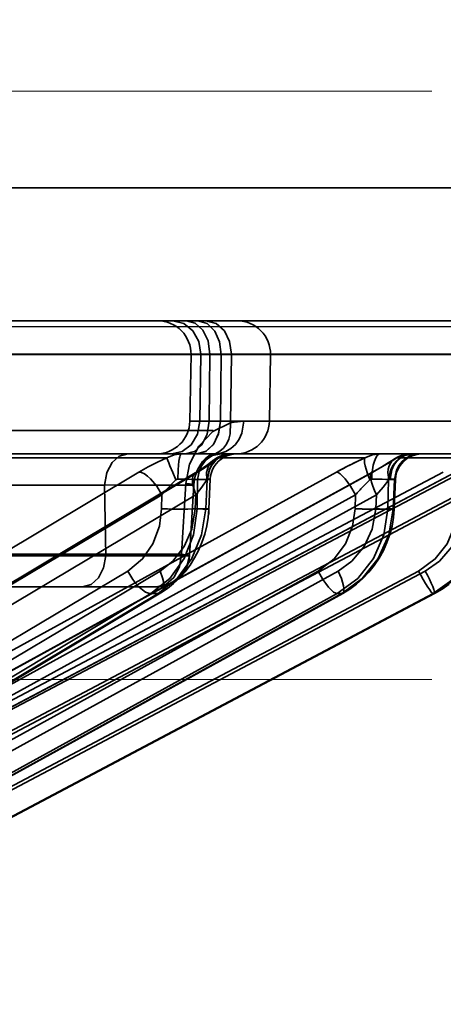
# Model space of a CAD drawing. Header units: millimetres. Extents: x -1465 to 393277, y -3788 to 454312.
# Tile 433 of 656: x 359100 to 359113, y 11940 to 11970. Entities that reach past the tile are written whole.
import ezdxf

# ---------------------------------------------------------------- set-up
doc = ezdxf.new("R2010")
doc.units = ezdxf.units.MM
doc.header["$XCLIPFRAME"] = 2
doc.linetypes.add('DASHED', pattern=[0.75, 0.5, -0.25])
for name, color, linetype in [('AHU03-3-68634OBJ', 8, 'Continuous'), ('EC-MTR_250-0_7OBJ', 8, 'Continuous'), ('FLUID-Wy2', 8, 'Continuous')]:
    doc.layers.add(name, color=color, linetype=linetype)
picture_1 = doc.add_image_def('image1.bmp', size_in_pixel=(951, 911))

msp = doc.modelspace()

# ---------------------------------------------------------------- linework, layer by layer
at = {"layer": 'AHU03-3-68634OBJ', "color": 8, "linetype": 'Continuous', "lineweight": 35, "ltscale": 100}
for p, q in [((359172.594, 11964.602), (358905.594, 11964.602)), ((359173.094, 11960.602), (358905.094, 11960.602))]:
    msp.add_line(p, q, dxfattribs=at)
at = {"layer": 'EC-MTR_250-0_7OBJ', "color": 8, "linetype": 'Continuous', "lineweight": 35, "ltscale": 100}
for p, q in [((359089.424, 11960.602), (359114.499, 11960.602)), ((359115.44, 11959.602), (359095.525, 11959.602)), ((359115.439, 11959.584), (359095.525, 11959.584)), ((359105.558, 11959.584), (359105.523, 11957.584)), ((359105.855, 11959.584), (359105.825, 11957.584)), ((359106.128, 11959.584), (359106.103, 11957.584)), ((359106.468, 11959.584), (359106.443, 11957.584)), ((359106.749, 11957.539), (359106.777, 11959.584)), ((359107.913, 11957.584), (359107.948, 11959.584)), ((359105.523, 11957.584), (359106.103, 11957.584)), ((359106.103, 11957.584), (359106.444, 11957.584)), ((359106.444, 11957.584), (359115.484, 11957.584)), ((359106.444, 11957.584), (359107.913, 11957.584)), ((359106.227, 11957.302), (358979.707, 11957.302)), ((359096.432, 11946.959), (359114.534, 11956.486)), ((359104.83, 11956.486), (359098.751, 11956.486)), ((359105.396, 11956.602), (359099.12, 11956.602)), ((359105.737, 11956.602), (359105.396, 11956.602)), ((359105.737, 11956.602), (359114.482, 11956.602)), ((359106.273, 11956.442), (359106.351, 11956.49)), ((359110.788, 11956.486), (359106.39, 11956.486)), ((359106.689, 11956.597), (359106.776, 11956.602)), ((359111.666, 11956.446), (359111.746, 11956.493)), ((359113.99, 11956.486), (359111.748, 11956.486)), ((359105.686, 11956.031), (359105.789, 11956.094)), ((359106.104, 11956.308), (359106.157, 11956.349)), ((359106.157, 11956.349), (359106.199, 11956.384)), ((359103.992, 11956.052), (359086.726, 11945.752)), ((359088.419, 11945.731), (359105.686, 11956.031)), ((359105.763, 11956.052), (359088.494, 11945.752)), ((359109.928, 11956.052), (359091.193, 11945.752)), ((359092.256, 11945.745), (359110.993, 11956.045)), ((359111.019, 11956.052), (359092.281, 11945.752)), ((359113.142, 11956.052), (359093.657, 11945.752)), ((359113.51, 11956.052), (359094.025, 11945.752)), ((359105.756, 11955.829), (359105.743, 11954.951)), ((359106.043, 11955.829), (359105.756, 11955.829)), ((359106.043, 11955.829), (359106.002, 11954.951)), ((359106.138, 11955.839), (359106.096, 11954.941)), ((359111.473, 11954.951), (359111.494, 11955.829)), ((359111.494, 11955.829), (359111.671, 11955.829)), ((359111.671, 11955.829), (359111.632, 11954.951)), ((359111.705, 11955.836), (359111.667, 11954.944)), ((359102.961, 11955.664), (359098.414, 11955.664)), ((359102.996, 11953.538), (359102.961, 11955.664)), ((359102.961, 11955.664), (359102.996, 11953.538)), ((359105.399, 11955.712), (359105.269, 11953.584)), ((359105.64, 11955.665), (359105.512, 11953.538)), ((359105.644, 11955.669), (359105.515, 11953.541)), ((359104.68, 11955.372), (359087.412, 11945.072)), ((359105.706, 11955.372), (359088.439, 11945.072)), ((359110.5, 11955.372), (359091.763, 11945.072)), ((359111.132, 11955.372), (359092.395, 11945.072)), ((359113.576, 11955.372), (359094.09, 11945.072)), ((359113.789, 11955.372), (359094.304, 11945.072)), ((359104.68, 11955.372), (359104.674, 11954.951)), ((359105.706, 11955.372), (359105.687, 11954.951)), ((359110.5, 11955.372), (359110.49, 11954.951)), ((359111.132, 11955.372), (359111.114, 11954.951)), ((359106.002, 11954.951), (359105.743, 11954.951)), ((359111.632, 11954.951), (359111.473, 11954.951)), ((359106.032, 11954.435), (359105.97, 11954.184)), ((359111.601, 11954.433), (359111.535, 11954.18)), ((359102.996, 11953.538), (359095.454, 11953.539)), ((359105.269, 11953.584), (359097.127, 11953.584)), ((359103.659, 11953.081), (359087.402, 11943.379)), ((359104.631, 11953.081), (359088.374, 11943.379)), ((359109.379, 11953.081), (359091.74, 11943.379)), ((359109.977, 11953.081), (359092.338, 11943.379)), ((359112.398, 11953.081), (359094.054, 11943.379)), ((359112.6, 11953.081), (359094.256, 11943.379)), ((359104.517, 11952.602), (359096.926, 11952.602)), ((359104.848, 11952.552), (359104.651, 11952.422)), ((359104.352, 11952.401), (359087.45, 11942.314)), ((359104.569, 11952.401), (359087.667, 11942.314)), ((359087.767, 11942.346), (359104.651, 11952.422)), ((359109.954, 11952.401), (359091.614, 11942.314)), ((359110.088, 11952.401), (359091.748, 11942.314)), ((359091.783, 11942.324), (359110.117, 11952.408)), ((359112.833, 11952.401), (359093.76, 11942.314)), ((359112.881, 11952.401), (359093.805, 11942.314)), ((359093.809, 11942.315), (359112.881, 11952.401)), ((359104.569, 11952.401), (359104.352, 11952.401)), ((359110.088, 11952.401), (359109.954, 11952.401)), ((359112.878, 11952.401), (359112.833, 11952.401)), ((359112.878, 11952.401), (359112.881, 11952.401))]:
    msp.add_line(p, q, dxfattribs=at)
at = {"layer": 'EC-MTR_250-0_7OBJ', "color": 8, "linetype": 'Continuous', "lineweight": 35, "ltscale": 100, "flags": 128}
for points in [[(359105.855, 11959.602), (359105.792, 11959.979), (359105.616, 11960.298), (359105.341, 11960.521), (359105.007, 11960.602)], [(359105.421, 11960.602), (359105.688, 11960.527), (359105.913, 11960.319), (359106.071, 11959.995), (359106.128, 11959.584)], [(359106.468, 11959.584), (359106.419, 11959.967), (359106.273, 11960.291), (359106.043, 11960.519), (359105.761, 11960.602)], [(359106.777, 11959.602), (359106.72, 11959.979), (359106.56, 11960.298), (359106.311, 11960.521), (359106.009, 11960.602)], [(359106.776, 11959.602), (359106.719, 11959.979), (359106.56, 11960.297), (359106.311, 11960.52), (359106.009, 11960.602)], [(359104.978, 11956.602), (359105.295, 11956.674), (359105.563, 11956.878), (359105.753, 11957.196), (359105.825, 11957.584)], [(359105.396, 11956.602), (359105.661, 11956.674), (359105.884, 11956.878), (359106.043, 11957.196), (359106.103, 11957.584)], [(359106.444, 11957.584), (359106.388, 11957.211), (359106.24, 11956.899), (359106.012, 11956.68), (359105.737, 11956.601)], [(359105.737, 11956.602), (359106.001, 11956.674), (359106.225, 11956.878), (359106.383, 11957.196), (359106.444, 11957.584)], [(359107.146, 11957.584), (359107.082, 11957.221), (359107.002, 11957.045), (359106.893, 11956.888), (359106.758, 11956.761), (359106.608, 11956.67), (359106.452, 11956.618), (359106.299, 11956.602)], [(359106.299, 11956.602), (359106.452, 11956.618), (359106.608, 11956.67), (359106.758, 11956.761), (359106.892, 11956.888), (359107.002, 11957.045), (359107.082, 11957.221), (359107.146, 11957.584)], [(359107.146, 11957.584), (359106.956, 11957.573), (359106.749, 11957.539)], [(359106.749, 11957.539), (359106.855, 11957.559), (359107.146, 11957.584)], [(359105.399, 11955.712), (359105.517, 11956.296), (359105.793, 11956.835), (359106.211, 11957.27), (359106.749, 11957.539)], [(359106.749, 11957.539), (359106.737, 11957.207), (359106.693, 11957.045), (359106.625, 11956.898), (359106.534, 11956.774), (359106.426, 11956.678), (359106.308, 11956.614), (359106.185, 11956.579)], [(359102.961, 11955.664), (359103.027, 11956.029), (359103.18, 11956.331), (359103.4, 11956.531), (359103.656, 11956.602)], [(359103.656, 11956.602), (359103.402, 11956.533), (359103.188, 11956.342), (359103.031, 11956.041), (359102.961, 11955.664)], [(359103.992, 11956.052), (359104.268, 11956.209), (359104.548, 11956.354), (359104.83, 11956.486)], [(359104.83, 11956.486), (359105.047, 11956.574), (359105.268, 11956.602)], [(359105.103, 11955.817), (359105.007, 11956.037), (359104.921, 11956.242), (359104.887, 11956.328), (359104.86, 11956.398), (359104.841, 11956.451), (359104.83, 11956.486)], [(359105.159, 11955.84), (359105.168, 11956.124), (359105.179, 11956.26), (359105.193, 11956.381), (359105.21, 11956.478), (359105.219, 11956.517), (359105.229, 11956.548), (359105.239, 11956.572), (359105.248, 11956.589), (359105.268, 11956.602)], [(359106.185, 11956.579), (359106.097, 11956.538), (359105.985, 11956.452), (359105.908, 11956.37), (359105.852, 11956.296), (359105.79, 11956.195), (359105.741, 11956.095), (359105.698, 11955.98), (359105.656, 11955.807), (359105.64, 11955.665)], [(359106.216, 11956.583), (359106.184, 11956.57), (359106.147, 11956.551), (359106.106, 11956.527), (359106.064, 11956.498), (359106.021, 11956.464), (359105.978, 11956.425), (359105.935, 11956.381), (359105.893, 11956.333), (359105.852, 11956.28), (359105.814, 11956.221), (359105.777, 11956.158), (359105.743, 11956.088), (359105.713, 11956.012), (359105.688, 11955.932), (359105.667, 11955.847), (359105.653, 11955.759), (359105.644, 11955.669)], [(359106.242, 11956.591), (359106.214, 11956.582), (359106.179, 11956.568), (359106.14, 11956.547), (359106.098, 11956.521), (359106.054, 11956.49), (359106.01, 11956.454), (359105.966, 11956.413), (359105.923, 11956.368), (359105.881, 11956.318), (359105.841, 11956.264), (359105.803, 11956.204), (359105.768, 11956.14), (359105.736, 11956.071), (359105.708, 11955.998), (359105.684, 11955.92), (359105.665, 11955.837), (359105.652, 11955.754)], [(359105.756, 11955.829), (359105.812, 11956.116), (359105.879, 11956.254), (359105.971, 11956.377), (359106.082, 11956.476), (359106.206, 11956.548), (359106.461, 11956.602)], [(359106.39, 11956.486), (359106.223, 11956.355), (359106.013, 11956.209), (359105.763, 11956.052)], [(359106.39, 11956.486), (359106.216, 11956.398), (359106.086, 11956.242), (359106.022, 11956.037), (359106.03, 11955.817)], [(359106.748, 11956.602), (359106.494, 11956.548), (359106.37, 11956.476), (359106.258, 11956.377), (359106.167, 11956.254), (359106.1, 11956.116), (359106.043, 11955.829)], [(359106.776, 11956.602), (359106.518, 11956.548), (359106.393, 11956.478), (359106.28, 11956.381), (359106.187, 11956.26), (359106.118, 11956.124), (359106.057, 11955.84)], [(359106.936, 11956.602), (359106.835, 11956.595), (359106.735, 11956.576), (359106.638, 11956.544), (359106.547, 11956.501), (359106.462, 11956.446), (359106.384, 11956.381), (359106.315, 11956.306), (359106.256, 11956.223), (359106.208, 11956.134), (359106.172, 11956.039), (359106.148, 11955.94), (359106.137, 11955.839)], [(359106.185, 11956.579), (359106.247, 11956.596), (359106.299, 11956.602)], [(359106.2, 11956.385), (359106.273, 11956.442), (359106.351, 11956.49), (359106.433, 11956.53), (359106.517, 11956.562), (359106.603, 11956.584), (359106.689, 11956.597), (359106.776, 11956.602)], [(359106.299, 11956.602), (359106.279, 11956.6), (359106.264, 11956.597), (359106.243, 11956.592)], [(359106.776, 11956.602), (359106.583, 11956.574), (359106.39, 11956.486)], [(359110.788, 11956.486), (359110.511, 11956.355), (359110.22, 11956.208), (359109.928, 11956.052)], [(359110.935, 11955.817), (359110.852, 11956.037), (359110.794, 11956.242), (359110.778, 11956.328), (359110.772, 11956.398), (359110.776, 11956.451), (359110.788, 11956.486)], [(359110.788, 11956.486), (359111.018, 11956.574), (359111.251, 11956.602)], [(359110.99, 11955.84), (359110.996, 11955.981), (359111.012, 11956.124), (359111.037, 11956.26), (359111.07, 11956.381), (359111.111, 11956.478), (359111.157, 11956.548), (359111.204, 11956.589), (359111.251, 11956.602)], [(359111.748, 11956.486), (359111.541, 11956.355), (359111.296, 11956.209), (359111.019, 11956.052)], [(359111.379, 11956.266), (359111.486, 11956.331), (359111.582, 11956.391), (359111.665, 11956.446)], [(359111.748, 11956.486), (359111.674, 11956.451), (359111.608, 11956.398), (359111.511, 11956.242), (359111.486, 11956.143), (359111.477, 11956.037), (359111.506, 11955.817)], [(359111.494, 11955.829), (359111.555, 11956.116), (359111.628, 11956.254), (359111.727, 11956.377), (359111.848, 11956.476), (359111.982, 11956.548), (359112.259, 11956.602)], [(359112.179, 11956.602), (359112.066, 11956.589), (359111.951, 11956.548), (359111.84, 11956.478), (359111.74, 11956.381), (359111.657, 11956.26), (359111.596, 11956.124), (359111.543, 11955.84)], [(359111.666, 11956.446), (359111.746, 11956.493), (359111.83, 11956.532), (359111.916, 11956.563), (359112.003, 11956.584), (359112.091, 11956.597), (359112.179, 11956.602)], [(359112.436, 11956.602), (359112.159, 11956.548), (359112.025, 11956.476), (359111.904, 11956.377), (359111.805, 11956.254), (359111.732, 11956.116), (359111.671, 11955.829)], [(359112.504, 11956.602), (359112.403, 11956.595), (359112.302, 11956.576), (359112.206, 11956.544), (359112.114, 11956.5), (359112.028, 11956.445), (359111.951, 11956.38), (359111.882, 11956.305), (359111.823, 11956.222), (359111.775, 11956.132), (359111.739, 11956.037), (359111.716, 11955.937), (359111.705, 11955.836)], [(359112.179, 11956.602), (359111.963, 11956.574), (359111.748, 11956.486)], [(359094.023, 11945.751), (359113.655, 11956.13), (359113.797, 11956.205), (359113.933, 11956.279), (359114.062, 11956.349)], [(359105.789, 11956.094), (359105.882, 11956.153), (359105.965, 11956.209), (359106.039, 11956.26), (359106.104, 11956.308)], [(359110.992, 11956.045), (359111.131, 11956.123), (359111.26, 11956.197), (359111.379, 11956.266)], [(359104.68, 11955.372), (359104.527, 11955.633), (359104.344, 11955.852), (359104.249, 11955.936), (359104.157, 11955.999), (359104.07, 11956.038), (359103.992, 11956.052)], [(359105.103, 11955.817), (359105.121, 11955.83), (359105.14, 11955.837), (359105.159, 11955.84)], [(359105.756, 11955.829), (359105.647, 11955.835), (359105.507, 11955.839), (359105.159, 11955.84)], [(359105.763, 11956.052), (359105.699, 11956.038), (359105.649, 11955.999), (359105.614, 11955.936), (359105.598, 11955.852), (359105.599, 11955.75), (359105.618, 11955.633), (359105.706, 11955.372)], [(359106.03, 11955.817), (359105.887, 11955.603), (359105.706, 11955.372)], [(359105.706, 11955.372), (359105.887, 11955.603), (359106.03, 11955.817)], [(359106.03, 11955.817), (359106.044, 11955.834), (359106.057, 11955.84)], [(359106.137, 11955.839), (359106.124, 11955.836), (359106.114, 11955.835), (359106.1, 11955.834), (359106.084, 11955.833), (359106.043, 11955.829)], [(359106.057, 11955.84), (359106.092, 11955.841), (359106.106, 11955.841), (359106.117, 11955.841), (359106.132, 11955.84)], [(359110.5, 11955.372), (359110.349, 11955.633), (359110.188, 11955.852), (359110.112, 11955.936), (359110.041, 11955.999), (359109.979, 11956.038), (359109.928, 11956.052)], [(359110.724, 11955.611), (359110.777, 11955.664), (359110.935, 11955.817)], [(359110.935, 11955.817), (359110.883, 11955.767), (359110.724, 11955.611)], [(359110.935, 11955.817), (359110.953, 11955.83), (359110.971, 11955.837), (359110.99, 11955.84)], [(359111.019, 11956.052), (359110.999, 11956.048), (359110.982, 11956.038), (359110.96, 11955.999), (359110.954, 11955.97), (359110.952, 11955.936), (359110.96, 11955.852), (359110.983, 11955.75), (359111.021, 11955.633), (359111.071, 11955.505), (359111.132, 11955.372)], [(359111.494, 11955.829), (359111.418, 11955.835), (359111.304, 11955.839), (359111.16, 11955.841), (359110.99, 11955.84)], [(359111.506, 11955.817), (359111.334, 11955.603), (359111.132, 11955.372)], [(359111.132, 11955.372), (359111.334, 11955.603), (359111.506, 11955.817)], [(359111.506, 11955.817), (359111.515, 11955.827), (359111.543, 11955.84)], [(359111.543, 11955.84), (359111.58, 11955.84), (359111.613, 11955.841), (359111.641, 11955.84), (359111.663, 11955.84), (359111.681, 11955.839), (359111.694, 11955.839), (359111.704, 11955.837)], [(359111.671, 11955.829), (359111.686, 11955.831), (359111.696, 11955.833)], [(359105.64, 11955.665), (359105.56, 11955.665), (359105.435, 11955.665), (359105.264, 11955.664), (359105.049, 11955.664), (359104.8, 11955.664), (359104.634, 11955.663), (359104.265, 11955.664), (359103.767, 11955.665), (359103.345, 11955.666), (359102.961, 11955.667)], [(359102.961, 11955.667), (359103.998, 11955.664), (359104.837, 11955.663), (359105.36, 11955.664), (359105.64, 11955.665)], [(359104.68, 11955.372), (359104.857, 11955.575), (359105.05, 11955.768)], [(359105.05, 11955.768), (359104.857, 11955.575), (359104.68, 11955.372)], [(359105.644, 11955.669), (359105.628, 11955.678), (359105.609, 11955.682), (359105.581, 11955.688), (359105.545, 11955.693), (359105.503, 11955.699), (359105.399, 11955.712)], [(359105.64, 11955.665), (359105.622, 11955.679), (359105.596, 11955.685), (359105.56, 11955.691), (359105.515, 11955.698), (359105.461, 11955.705), (359105.399, 11955.712)], [(359103.659, 11953.081), (359104.104, 11953.447), (359104.413, 11953.896), (359104.61, 11954.432), (359104.674, 11954.951)], [(359105.743, 11954.951), (359105.634, 11954.173), (359105.352, 11953.462), (359104.917, 11952.859), (359104.352, 11952.401)], [(359104.569, 11952.401), (359105.138, 11952.859), (359105.581, 11953.462), (359105.876, 11954.173), (359106.002, 11954.951)], [(359105.687, 11954.951), (359105.58, 11954.335), (359105.354, 11953.82), (359105.013, 11953.379), (359104.631, 11953.081)], [(359105.743, 11954.951), (359105.627, 11954.945), (359105.461, 11954.941), (359105.258, 11954.94), (359105.038, 11954.941)], [(359105.687, 11954.951), (359105.768, 11954.948), (359105.845, 11954.945), (359105.916, 11954.943), (359105.978, 11954.941), (359106.005, 11954.94), (359106.029, 11954.94), (359106.049, 11954.94), (359106.066, 11954.94), (359106.079, 11954.94), (359106.092, 11954.94), (359106.091, 11954.785)], [(359106.096, 11954.941), (359106.081, 11954.944), (359106.07, 11954.945), (359106.057, 11954.946), (359106.041, 11954.948), (359106.002, 11954.951)], [(359106.096, 11954.941), (359106.074, 11954.687), (359106.032, 11954.435)], [(359109.379, 11953.081), (359109.863, 11953.447), (359110.2, 11953.896), (359110.417, 11954.432), (359110.49, 11954.951)], [(359111.473, 11954.951), (359111.351, 11954.173), (359111.041, 11953.462), (359110.568, 11952.859), (359109.954, 11952.401)], [(359111.114, 11954.951), (359111.003, 11954.335), (359110.76, 11953.82), (359110.392, 11953.379), (359109.977, 11953.081)], [(359110.088, 11952.401), (359110.704, 11952.859), (359111.182, 11953.462), (359111.5, 11954.173), (359111.632, 11954.951)], [(359111.473, 11954.951), (359111.431, 11954.947), (359111.37, 11954.944), (359111.194, 11954.94), (359110.961, 11954.94), (359110.708, 11954.944)], [(359111.114, 11954.951), (359111.22, 11954.947), (359111.324, 11954.944), (359111.421, 11954.942), (359111.506, 11954.94), (359111.543, 11954.94), (359111.576, 11954.94), (359111.603, 11954.94), (359111.626, 11954.94), (359111.644, 11954.941), (359111.657, 11954.942), (359111.66, 11954.953)], [(359111.667, 11954.944), (359111.645, 11954.688), (359111.601, 11954.433)], [(359111.667, 11954.944), (359111.647, 11954.949), (359111.632, 11954.951)], [(359112.398, 11953.081), (359112.902, 11953.447), (359113.255, 11953.896), (359113.483, 11954.432), (359113.562, 11954.951)], [(359113.773, 11954.951), (359113.661, 11954.335), (359113.412, 11953.82), (359113.031, 11953.379), (359112.6, 11953.081)], [(359112.833, 11952.401), (359113.471, 11952.855), (359113.97, 11953.46), (359114.294, 11954.175), (359114.422, 11954.951)], [(359112.878, 11952.401), (359113.518, 11952.859), (359114.014, 11953.462), (359114.341, 11954.173), (359114.476, 11954.951)], [(359105.97, 11954.184), (359105.888, 11953.94), (359105.787, 11953.702), (359105.668, 11953.475), (359105.532, 11953.259), (359105.381, 11953.057), (359105.215, 11952.87), (359105.036, 11952.701), (359104.848, 11952.552)], [(359111.535, 11954.18), (359111.448, 11953.933), (359111.34, 11953.693), (359111.212, 11953.464), (359111.067, 11953.247), (359110.904, 11953.044), (359110.725, 11952.857), (359110.533, 11952.687)], [(359102.996, 11953.538), (359102.93, 11953.175), (359102.776, 11952.872), (359102.554, 11952.672), (359102.295, 11952.602)], [(359102.996, 11953.538), (359102.93, 11953.175), (359102.775, 11952.872), (359102.553, 11952.672), (359102.295, 11952.602)], [(359105.512, 11953.538), (359105.421, 11953.538), (359105.178, 11953.538), (359104.872, 11953.538), (359104.631, 11953.539), (359104.149, 11953.538), (359103.522, 11953.538), (359102.996, 11953.538)], [(359105.269, 11953.584), (359105.208, 11953.206), (359105.045, 11952.889), (359104.803, 11952.677), (359104.517, 11952.602)], [(359105.512, 11953.538), (359105.419, 11953.174), (359105.199, 11952.872), (359104.885, 11952.672), (359104.517, 11952.602)], [(359104.517, 11952.602), (359104.87, 11952.666), (359105.044, 11952.753), (359105.2, 11952.873), (359105.329, 11953.022), (359105.426, 11953.19), (359105.512, 11953.538)], [(359105.269, 11953.584), (359105.331, 11953.577), (359105.384, 11953.57), (359105.429, 11953.564), (359105.465, 11953.557), (359105.492, 11953.552), (359105.508, 11953.547)], [(359105.512, 11953.538), (359105.501, 11953.549), (359105.465, 11953.557), (359105.429, 11953.564), (359105.384, 11953.57), (359105.331, 11953.577), (359105.269, 11953.584)], [(359103.659, 11953.081), (359103.807, 11952.828), (359103.9, 11952.706), (359103.999, 11952.598), (359104.099, 11952.511), (359104.194, 11952.448), (359104.279, 11952.412), (359104.352, 11952.401)], [(359104.651, 11952.422), (359104.691, 11952.458), (359104.721, 11952.512), (359104.737, 11952.583), (359104.74, 11952.669), (359104.73, 11952.767), (359104.706, 11952.871), (359104.631, 11953.081)], [(359109.379, 11953.081), (359109.525, 11952.828), (359109.609, 11952.706), (359109.693, 11952.598), (359109.774, 11952.511), (359109.846, 11952.448), (359109.907, 11952.412), (359109.954, 11952.401)], [(359110.117, 11952.408), (359110.141, 11952.434), (359110.15, 11952.455), (359110.155, 11952.482), (359110.155, 11952.551), (359110.142, 11952.639), (359110.115, 11952.741), (359110.077, 11952.853), (359110.03, 11952.968), (359109.977, 11953.081)], [(359112.833, 11952.401), (359112.813, 11952.412), (359112.798, 11952.427), (359112.78, 11952.448), (359112.733, 11952.511), (359112.675, 11952.598), (359112.608, 11952.706), (359112.537, 11952.828), (359112.466, 11952.955), (359112.398, 11953.081)], [(359112.87, 11952.488), (359112.858, 11952.524), (359112.823, 11952.611), (359112.777, 11952.718), (359112.722, 11952.836), (359112.662, 11952.959), (359112.6, 11953.081)], [(359110.533, 11952.687), (359110.33, 11952.538), (359110.117, 11952.408)], [(359113.314, 11952.682), (359113.103, 11952.532), (359112.881, 11952.401)], [(359104.569, 11952.401), (359104.612, 11952.406), (359104.651, 11952.422)], [(359110.088, 11952.401), (359110.117, 11952.408)], [(359112.881, 11952.401), (359112.886, 11952.418), (359112.884, 11952.435), (359112.879, 11952.458), (359112.87, 11952.488)]]:
    msp.add_lwpolyline(points, dxfattribs=at)
at = {"layer": 'EC-MTR_250-0_7OBJ', "color": 8, "linetype": 'Continuous', "lineweight": 35, "ltscale": 100}
for centre, radius, start, end in [((359104.558, 11959.602), 1, 359, 90), ((359106.947, 11959.602), 1, 358.9915, 89.9594), ((359104.523, 11957.602), 1, 270, 359), ((359106.913, 11957.602), 1, 270.003, 358.9884), ((359116.532, 11944.041), 13.707, 114.7759, 118.8031), ((359107.506, 11953.147), 3.592, 131.9893, 133.1359), ((359115.656, 11950.764), 6.915, 135.4982, 138.2102), ((359115.643, 11950.777), 6.897, 135.4958, 138.2145), ((359105.27, 11970.978), 16.038, 267.8703, 269.1706), ((359105.247, 11970.096), 15.156, 267.8325, 269.2085), ((359111.134, 11973.171), 18.232, 267.9743, 268.6596), ((359111.124, 11972.83), 17.89, 267.9677, 268.6662), ((359104.517, 11953.602), 1, 270, 356.5396)]:
    msp.add_arc(centre, radius, start, end, dxfattribs=at)
at = {"layer": 'FLUID-Wy2', "color": 8, "linetype": 'DASHED', "lineweight": 18, "ltscale": 100}
for p, q in [((359562.8, 11967.501), (357562.8, 11967.501)), ((359562.8, 11949.823), (357562.8, 11949.823))]:
    msp.add_line(p, q, dxfattribs=at)
at = {"layer": 'FLUID-Wy2', "color": 8, "linetype": 'Continuous', "lineweight": 25, "ltscale": 100}
msp.add_line((357562.8, 11960.43), (359562.8, 11960.43), dxfattribs=at)
at = {"layer": 'FLUID-Wy2', "color": 8, "linetype": 'Continuous', "lineweight": 18, "ltscale": 100}
msp.add_line((357562.8, 11960.43), (359562.8, 11960.43), dxfattribs=at)

# ---------------------------------------------------------------- pictures from other files: only their frames are drawn
at = {"color": 8, "lineweight": 13}
image = msp.add_image(picture_1, insert=(357606.986, 12545.821), size_in_units=(1986.021, 1904.625), rotation=-90, dxfattribs=at)
image.set_boundary_path([(-0.5, -0.5), (950.5, 910.5)])

doc.saveas('drawing.dxf')
